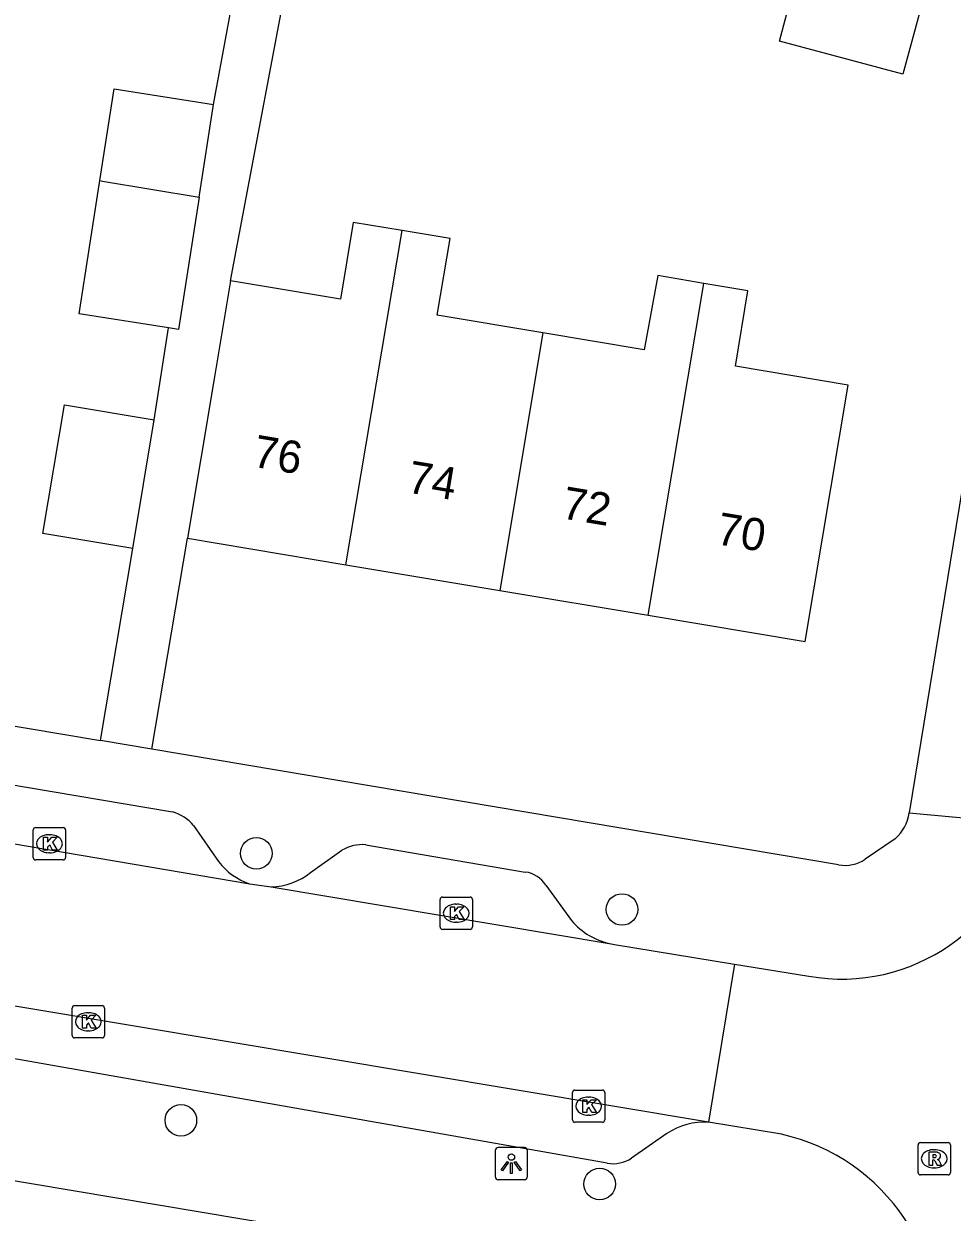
# Model space of a CAD drawing. Extents: x 163686 to 164493, y 382719 to 383870.
# Drawn here: x 163773.56 to 163802.3, y 383145.93 to 383182.73 of the extents above; entities that cross this region are included whole.
import ezdxf

# ---------------------------------------------------------------- set-up
doc = ezdxf.new("R2010")
doc.units = 0
for name, color, linetype in [('IMGEO_Boom', 7, 'Continuous'), ('IMGEO_Kolk', 7, 'Continuous'), ('IMGEO_Lichtpunt', 7, 'Continuous'), ('IMGEO_Pand', 7, 'Continuous'), ('IMGEO_Pand_nummerreeks', 7, 'Continuous'), ('IMGEO_Rijbaan_lokaal_open', 7, 'Continuous'), ('IMGEO_Rioolput', 7, 'Continuous'), ('IMGEO_Voetpad_open', 7, 'Continuous')]:
    doc.layers.add(name, color=color, linetype=linetype)

msp = doc.modelspace()

# ---------------------------------------------------------------- linework, layer by layer
at = {"layer": 'IMGEO_Boom'}
for centre in [(163780.76, 383157.041), (163792.081, 383155.305), (163778.425, 383148.778), (163791.387, 383146.804)]:
    msp.add_circle(centre, 0.489, dxfattribs=at)
at = {"layer": 'IMGEO_Kolk'}
for p, q in [((163773.931, 383157.841), (163774.783, 383157.841)), ((163773.856, 383156.915), (163773.856, 383157.767)), ((163774.344, 383157.621), (163774.369, 383157.621)), ((163774.857, 383157.767), (163774.857, 383156.915)), ((163774.367, 383157.061), (163774.342, 383157.061)), ((163774.783, 383156.841), (163773.931, 383156.841)), ((163786.449, 383154.764), (163786.449, 383155.616)), ((163786.524, 383155.69), (163787.376, 383155.69)), ((163787.45, 383155.616), (163787.45, 383154.764)), ((163786.937, 383155.47), (163786.962, 383155.47)), ((163786.96, 383154.91), (163786.935, 383154.91)), ((163787.376, 383154.69), (163786.524, 383154.69)), ((163775.134, 383152.329), (163775.986, 383152.329)), ((163775.059, 383151.403), (163775.059, 383152.255)), ((163775.547, 383152.109), (163775.572, 383152.109)), ((163776.06, 383152.255), (163776.06, 383151.403)), ((163775.57, 383151.549), (163775.545, 383151.549)), ((163775.986, 383151.329), (163775.134, 383151.329)), ((163790.623, 383149.716), (163791.475, 383149.716)), ((163790.548, 383148.79), (163790.548, 383149.642)), ((163791.036, 383149.496), (163791.061, 383149.496)), ((163791.549, 383149.642), (163791.549, 383148.79)), ((163791.475, 383148.716), (163790.623, 383148.716)), ((163791.059, 383148.936), (163791.034, 383148.936))]:
    msp.add_line(p, q, dxfattribs=at)
for points in [[(163773.931, 383157.841), (163774.783, 383157.841)], [(163773.856, 383156.915), (163773.856, 383157.767)], [(163774.177, 383157.541), (163774.3, 383157.541), (163774.3, 383157.39), (163774.43, 383157.541), (163774.594, 383157.541), (163774.448, 383157.39), (163774.601, 383157.141), (163774.449, 383157.141), (163774.364, 383157.305), (163774.3, 383157.238), (163774.3, 383157.141), (163774.177, 383157.141), (163774.177, 383157.541)], [(163774.857, 383157.767), (163774.857, 383156.915)], [(163774.783, 383156.841), (163773.931, 383156.841)], [(163786.449, 383154.764), (163786.449, 383155.616)], [(163786.524, 383155.69), (163787.376, 383155.69)], [(163787.45, 383155.616), (163787.45, 383154.764)], [(163786.77, 383155.39), (163786.893, 383155.39), (163786.893, 383155.239), (163787.023, 383155.39), (163787.187, 383155.39), (163787.041, 383155.239), (163787.194, 383154.99), (163787.042, 383154.99), (163786.957, 383155.154), (163786.893, 383155.087), (163786.893, 383154.99), (163786.77, 383154.99), (163786.77, 383155.39)], [(163787.376, 383154.69), (163786.524, 383154.69)], [(163775.134, 383152.329), (163775.986, 383152.329)], [(163775.059, 383151.403), (163775.059, 383152.255)], [(163775.38, 383152.029), (163775.503, 383152.029), (163775.503, 383151.878), (163775.633, 383152.029), (163775.797, 383152.029), (163775.651, 383151.878), (163775.804, 383151.629), (163775.652, 383151.629), (163775.567, 383151.793), (163775.503, 383151.726), (163775.503, 383151.629), (163775.38, 383151.629), (163775.38, 383152.029)], [(163776.06, 383152.255), (163776.06, 383151.403)], [(163775.986, 383151.329), (163775.134, 383151.329)], [(163790.623, 383149.716), (163791.475, 383149.716)], [(163790.548, 383148.79), (163790.548, 383149.642)], [(163790.869, 383149.416), (163790.992, 383149.416), (163790.992, 383149.265), (163791.122, 383149.416), (163791.286, 383149.416), (163791.14, 383149.265), (163791.293, 383149.016), (163791.141, 383149.016), (163791.056, 383149.18), (163790.992, 383149.113), (163790.992, 383149.016), (163790.869, 383149.016), (163790.869, 383149.416)], [(163791.549, 383149.642), (163791.549, 383148.79)], [(163791.475, 383148.716), (163790.623, 383148.716)]]:
    msp.add_lwpolyline(points, dxfattribs=at)
for centre, start, end in [((163773.933, 383157.765), 91.552, 178.448), ((163773.933, 383157.765), 91.552, 178.448), ((163774.781, 383157.765), 1.552, 88.448), ((163774.781, 383157.765), 1.552, 88.448), ((163773.933, 383156.917), 181.552, 268.448), ((163773.933, 383156.917), 181.552, 268.448), ((163774.781, 383156.917), 271.552, 358.448), ((163774.781, 383156.917), 271.552, 358.448), ((163786.526, 383155.614), 91.552, 178.448), ((163786.526, 383155.614), 91.552, 178.448), ((163787.374, 383155.614), 1.552, 88.448), ((163787.374, 383155.614), 1.552, 88.448), ((163786.526, 383154.766), 181.552, 268.448), ((163786.526, 383154.766), 181.552, 268.448), ((163787.374, 383154.766), 271.552, 358.448), ((163787.374, 383154.766), 271.552, 358.448), ((163775.136, 383152.253), 91.552, 178.448), ((163775.136, 383152.253), 91.552, 178.448), ((163775.984, 383152.253), 1.552, 88.448), ((163775.984, 383152.253), 1.552, 88.448), ((163775.136, 383151.405), 181.552, 268.448), ((163775.136, 383151.405), 181.552, 268.448), ((163775.984, 383151.405), 271.552, 358.448), ((163775.984, 383151.405), 271.552, 358.448), ((163790.625, 383149.64), 91.552, 178.448), ((163790.625, 383149.64), 91.552, 178.448), ((163791.473, 383149.64), 1.552, 88.448), ((163791.473, 383149.64), 1.552, 88.448), ((163790.625, 383148.792), 181.552, 268.448), ((163790.625, 383148.792), 181.552, 268.448), ((163791.473, 383148.792), 271.552, 358.448), ((163791.473, 383148.792), 271.552, 358.448)]:
    msp.add_arc(centre, 0.0765, start, end, dxfattribs=at)
for centre, major_axis, ratio, start_param, end_param in [((163774.343, 383157.341), (-0.387, 0.002), 0.722429, 4.712389, 7.853982), ((163774.368, 383157.341), (-0.39, 0.002), 0.717154, 1.570796, 4.712389), ((163786.936, 383155.19), (-0.387, 0.002), 0.722429, 4.712389, 7.853982), ((163786.961, 383155.19), (-0.39, 0.002), 0.717154, 1.570796, 4.712389), ((163775.546, 383151.829), (-0.387, 0.002), 0.722429, 4.712389, 7.853982), ((163775.571, 383151.829), (-0.39, 0.002), 0.717154, 1.570796, 4.712389), ((163791.035, 383149.216), (-0.387, 0.002), 0.722429, 4.712389, 7.853982), ((163791.06, 383149.216), (-0.39, 0.002), 0.717154, 1.570796, 4.712389)]:
    msp.add_ellipse(centre, major_axis=major_axis, ratio=ratio, start_param=start_param, end_param=end_param, dxfattribs=at)
at = {"layer": 'IMGEO_Lichtpunt'}
for p, q in [((163788.157, 383147.842), (163788.157, 383147.035)), ((163788.157, 383147.842), (163788.157, 383147.035)), ((163789.059, 383147.937), (163788.251, 383147.937)), ((163789.059, 383147.937), (163788.251, 383147.937)), ((163789.153, 383147.035), (163789.153, 383147.842)), ((163789.153, 383147.035), (163789.153, 383147.842)), ((163788.251, 383146.941), (163789.059, 383146.941)), ((163788.251, 383146.941), (163789.059, 383146.941))]:
    msp.add_line(p, q, dxfattribs=at)
for points in [[(163788.531, 383147.506), (163788.57, 383147.478), (163788.382, 383147.216), (163788.344, 383147.243), (163788.531, 383147.506)], [(163788.743, 383147.478), (163788.781, 383147.505), (163788.968, 383147.243), (163788.929, 383147.215), (163788.743, 383147.478)], [(163788.633, 383147.458), (163788.68, 383147.458), (163788.68, 383147.136), (163788.633, 383147.136), (163788.633, 383147.458)]]:
    msp.add_lwpolyline(points, dxfattribs=at)
msp.add_circle((163788.656, 383147.64), 0.0994, dxfattribs=at)
for centre, start, end in [((163788.251, 383147.842), 90, 180), ((163788.251, 383147.842), 90, 180), ((163789.059, 383147.842), 0, 90), ((163789.059, 383147.842), 0, 90), ((163788.251, 383147.035), 180, 270), ((163788.251, 383147.035), 180, 270), ((163789.059, 383147.035), 270, 0), ((163789.059, 383147.035), 270, 360)]:
    msp.add_arc(centre, 0.0946, start, end, dxfattribs=at)
at = {"layer": 'IMGEO_Pand'}
for points in [[(163801.554, 383184.058), (163800.777, 383181.162), (163796.95, 383182.189), (163797.649, 383184.796)], [(163775.919, 383177.869), (163776.362, 383180.707), (163779.437, 383180.228)], [(163778.989, 383177.352), (163779.437, 383180.228)], [(163778.046, 383173.311), (163775.277, 383173.742), (163775.919, 383177.869)], [(163775.919, 383177.869), (163776, 383177.851), (163778.989, 383177.352)], [(163778.989, 383177.352), (163778.352, 383173.263), (163778.046, 383173.311)], [(163785.27, 383176.324), (163783.76, 383176.576), (163783.362, 383174.198), (163779.96, 383174.767)], [(163783.536, 383165.977), (163785.27, 383176.324)], [(163789.631, 383173.158), (163786.362, 383173.705), (163786.758, 383176.075), (163785.27, 383176.324)], [(163779.96, 383174.767), (163779.452, 383171.73), (163778.626, 383166.798)], [(163794.611, 383174.689), (163793.186, 383174.927), (163792.762, 383172.634), (163789.631, 383173.158)], [(163792.889, 383164.412), (163794.611, 383174.689)], [(163792.889, 383164.412), (163797.751, 383163.599), (163799.079, 383171.536), (163795.588, 383172.121), (163795.979, 383174.46), (163794.611, 383174.689)], [(163789.631, 383173.158), (163788.294, 383165.181)], [(163776.937, 383166.483), (163774.156, 383166.948), (163774.821, 383170.925), (163777.602, 383170.46)], [(163776.937, 383166.483), (163777.602, 383170.46)], [(163778.626, 383166.798), (163783.536, 383165.977)], [(163783.536, 383165.977), (163788.294, 383165.181)], [(163788.294, 383165.181), (163792.889, 383164.412)]]:
    msp.add_lwpolyline(points, dxfattribs=at)
at = {"layer": 'IMGEO_Rijbaan_lokaal_open'}
for points in [[(163757.539, 383160.01), (163780.555, 383156.103)], [(163780.555, 383156.103), (163781.223, 383156.003)], [(163781.223, 383156.003), (163791.741, 383154.239)], [(163794.759, 383148.72), (163752.985, 383155.705)], [(163791.741, 383154.239), (163791.85, 383154.22), (163795.558, 383153.614)], [(163795.558, 383153.614), (163794.759, 383148.72)], [(163795.558, 383153.614), (163797.86, 383153.238)], [(163797.015, 383148.345), (163794.759, 383148.72)]]:
    msp.add_lwpolyline(points, dxfattribs=at)
for centre, radius, start, end in [((163798.873, 383159.041), 5.89, 260.0953, 349.4001), ((163795.678, 383142.307), 6.184, 349.8685, 77.5153)]:
    msp.add_arc(centre, radius, start, end, dxfattribs=at)
at = {"layer": 'IMGEO_Rioolput'}
for p, q in [((163801.244, 383147.163), (163801.244, 383148.015)), ((163801.319, 383148.089), (163802.171, 383148.089)), ((163801.732, 383147.869), (163801.757, 383147.869)), ((163802.245, 383148.015), (163802.245, 383147.163)), ((163801.755, 383147.309), (163801.73, 383147.309)), ((163802.171, 383147.089), (163801.319, 383147.089))]:
    msp.add_line(p, q, dxfattribs=at)
for points in [[(163801.244, 383147.163), (163801.244, 383148.015)], [(163801.319, 383148.089), (163802.171, 383148.089)], [(163802.245, 383148.015), (163802.245, 383147.163)], [(163801.833, 383147.787), (163801.581, 383147.789), (163801.581, 383147.389)], [(163801.581, 383147.389), (163801.705, 383147.389), (163801.705, 383147.551), (163801.716, 383147.551)], [(163801.759, 383147.708), (163801.705, 383147.708), (163801.705, 383147.627)], [(163801.705, 383147.627), (163801.757, 383147.627)], [(163801.763, 383147.522), (163801.834, 383147.389), (163801.974, 383147.389), (163801.909, 383147.515)], [(163802.171, 383147.089), (163801.319, 383147.089)]]:
    msp.add_lwpolyline(points, dxfattribs=at)
for centre, radius, start, end in [((163801.321, 383148.013), 0.0765, 91.552, 178.448), ((163801.321, 383148.013), 0.0765, 91.552, 178.448), ((163802.169, 383148.013), 0.0765, 1.552, 88.448), ((163802.169, 383148.013), 0.0765, 1.552, 88.448), ((163801.715, 383147.498), 0.0533, 26.0293, 88.6989), ((163801.741, 383147.816), 0.19, 274.7715, 282.9687), ((163801.765, 383147.612), 0.0964, 77.0061, 93.1865), ((163801.779, 383147.669), 0.0378, 276.6634, 79.6772), ((163801.832, 383147.677), 0.109, 350.3612, 89.416), ((163801.83, 383147.677), 0.112, 277.5842, 350.9817), ((163801.814, 383147.462), 0.108, 29.5134, 73.7905), ((163801.321, 383147.165), 0.0765, 181.552, 268.448), ((163801.321, 383147.165), 0.0765, 181.552, 268.448), ((163802.169, 383147.165), 0.0765, 271.552, 358.448), ((163802.169, 383147.165), 0.0765, 271.552, 358.448)]:
    msp.add_arc(centre, radius, start, end, dxfattribs=at)
for centre, major_axis, ratio, start_param, end_param in [((163801.731, 383147.589), (-0.387, 0.002), 0.722429, 4.712389, 7.853982), ((163801.756, 383147.589), (-0.39, 0.002), 0.717154, 1.570796, 4.712389)]:
    msp.add_ellipse(centre, major_axis=major_axis, ratio=ratio, start_param=start_param, end_param=end_param, dxfattribs=at)
at = {"layer": 'IMGEO_Voetpad_open'}
for points in [[(163779.96, 383174.767), (163782.072, 383185.979)], [(163779.437, 383180.228), (163780.286, 383184.818)], [(163804.884, 383182.205), (163800.972, 383158.294)], [(163777.602, 383170.46), (163778.046, 383173.311)], [(163777.527, 383160.268), (163778.626, 383166.798)], [(163775.936, 383160.536), (163776.937, 383166.483)], [(163752.432, 383164.492), (163775.936, 383160.536)], [(163760.387, 383161.334), (163778.162, 383158.325)], [(163777.527, 383160.268), (163775.936, 383160.536)], [(163798.786, 383156.69), (163777.527, 383160.268)], [(163800.972, 383158.294), (163804.663, 383157.957)], [(163778.818, 383157.905), (163779.595, 383156.787)], [(163800.535, 383157.496), (163799.605, 383156.859)], [(163782.437, 383156.45), (163783.411, 383157.139)], [(163784.151, 383157.307), (163789.087, 383156.463)], [(163789.723, 383156.058), (163790.514, 383154.963)], [(163791.623, 383147.449), (163755.107, 383153.876)], [(163796.038, 383143.072), (163751.496, 383150.561), (163750.514, 383150.658)], [(163793.472, 383148.365), (163792.377, 383147.605)]]:
    msp.add_lwpolyline(points, dxfattribs=at)
for centre, radius, start, end in [((163777.833, 383157.089), 1.279, 39.641, 75.1007), ((163799.694, 383158.475), 1.291, 310.6621, 351.926), ((163784.029, 383156.132), 1.181, 84.0573, 121.5244), ((163781.173, 383157.987), 1.983, 217.2366, 251.8237), ((163798.989, 383157.776), 1.105, 259.4223, 303.8963), ((163781.18, 383157.993), 1.99, 271.2502, 309.1776), ((163788.958, 383155.559), 0.914, 33.1395, 81.8831), ((163792.177, 383156.379), 2.184, 220.418, 258.496), ((163794.617, 383146.724), 2.001, 85.9326, 124.9089), ((163791.798, 383148.506), 1.071, 260.6218, 302.7569)]:
    msp.add_arc(centre, radius, start, end, dxfattribs=at)

# ---------------------------------------------------------------- texts
at = {"layer": 'IMGEO_Pand_nummerreeks'}
for s, p in [('76', (163780.617, 383169.019)), ('74', (163785.398, 383168.22)), ('72', (163790.177, 383167.421)), ('70', (163794.964, 383166.62))]:
    msp.add_text(s, height=1, rotation=350.5042, dxfattribs=at).set_placement(p)

doc.saveas('drawing.dxf')
